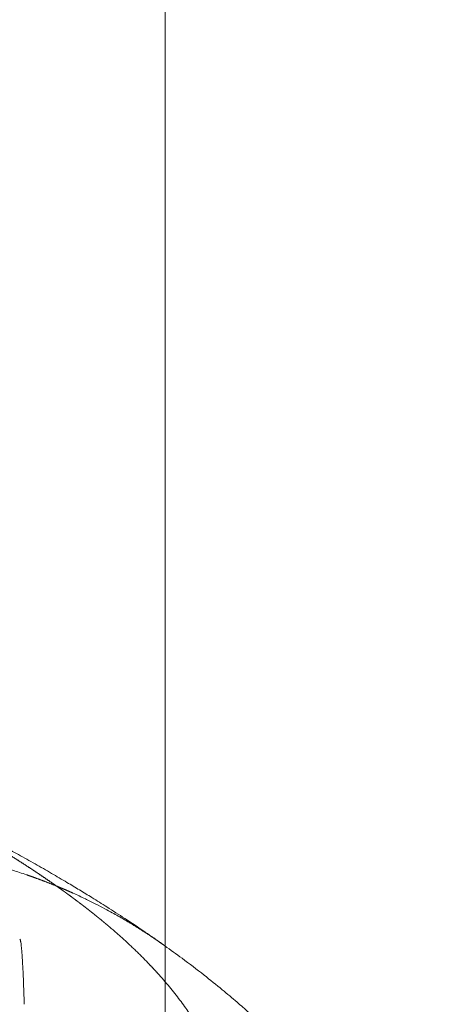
# Model space of a CAD drawing. Header units: millimetres. Extents: x 0 to 594, y 0 to 420.
# Tile 417 of 420: x 516 to 526, y 140 to 163. Entities that reach past the tile are written whole.
import ezdxf

# ---------------------------------------------------------------- set-up
doc = ezdxf.new("R2010")
doc.units = ezdxf.units.MM
doc.layers.add('1', color=7, linetype='Continuous', true_color=0xffffff)
doc.styles.add('Arial Unicode MS', font='txt')
doc.dimstyles.get("Standard").update_dxf_attribs({"dimtxt": 0.18, "dimasz": 0.18, "dimexe": 0.18, "dimexo": 0.0625, "dimgap": 0.09, "dimtad": 0, "dimtih": 1, "dimtoh": 1, "dimdec": 4, "dimzin": 0, "dimdsep": 46, "dimtxsty": 'Standard', "dimcen": 0.09, "dimadec": 0, "dimazin": 0, "dimtfac": 1, "dimtdec": 4, "dimtofl": 0, "dimtmove": 0, "dimatfit": 3, "dimfxl": 0, "dimtolj": 1, "dimtzin": 0, "dimarcsym": 0})

# ---------------------------------------------------------------- blocks, each defined once
blk = doc.blocks.new('_U4')
at = {"layer": '1', "color": 18, "lineweight": 13}
for p, q in [((437.936, 115.069), (437.936, 181.233)), ((519.436, 115.069), (519.436, 181.233)), ((437.936, 179.233), (472.602, 179.233)), ((519.436, 179.233), (484.769, 179.233))]:
    blk.add_line(p, q, dxfattribs=at)
at = {"layer": '1', "color": 18}
for points in [[(437.936, 179.233), (441.436, 180.171), (441.436, 178.295)], [(519.436, 179.233), (515.936, 178.295), (515.936, 180.171)]]:
    blk.add_solid(points, dxfattribs=at)
at = {"layer": '1', "color": 18, "linetype": 'Continuous', "lineweight": 13, "char_height": 3.5, "attachment_point": 7, "line_spacing_factor": 1.047437, "style": 'Arial Unicode MS'}
for s, insert in [('\\fArial Unicode MS|b0|i0;\\W1.0000;1.63', (474.288, 176.597)), ('\\fArial Unicode MS|b0|i0;\\W1.0000;DEFLATED TUBES WIDTH', (448.982, 169.538))]:
    blk.add_mtext(s, dxfattribs=dict(at, insert=insert))

msp = doc.modelspace()

# ---------------------------------------------------------------- linework, layer by layer
at = {"layer": '1', "color": 155, "linetype": 'Continuous', "lineweight": 13}
for points, knots in [([(519.36, 141.551), (519.231, 141.643), (518.945, 141.843), (518.512, 142.132), (518.091, 142.403), (517.734, 142.627), (517.424, 142.816), (517.108, 143.006), (516.762, 143.209), (516.382, 143.428), (516.003, 143.641), (515.642, 143.84), (515.317, 144.016), (515.005, 144.183), (514.676, 144.356), (514.296, 144.553), (513.864, 144.773), (513.407, 145.001), (512.925, 145.238), (512.45, 145.467), (512.034, 145.665), (511.788, 145.78), (511.696, 145.823)], [0, 0, 0, 0, 0.057348, 0.125474, 0.183962, 0.232887, 0.273827, 0.314914, 0.365068, 0.417096, 0.46987, 0.517455, 0.559786, 0.596943, 0.638571, 0.686913, 0.741957, 0.800619, 0.854781, 0.915439, 0.968458, 1, 1, 1, 1]), ([(516.882, 142.909), (516.876, 142.913), (516.864, 142.921), (516.846, 142.934), (516.828, 142.947), (516.81, 142.959), (516.792, 142.972), (516.774, 142.985), (516.755, 142.997), (516.737, 143.01), (516.719, 143.023), (516.7, 143.035), (516.682, 143.048), (516.664, 143.061), (516.645, 143.073), (516.627, 143.086), (516.608, 143.099), (516.589, 143.111), (516.571, 143.124), (516.552, 143.137), (516.533, 143.15), (516.515, 143.162), (516.496, 143.175), (516.477, 143.188), (516.458, 143.2), (516.439, 143.213), (516.42, 143.226), (516.401, 143.238), (516.382, 143.251), (516.363, 143.264), (516.344, 143.277), (516.325, 143.289), (516.305, 143.302), (516.286, 143.315), (516.267, 143.327), (516.247, 143.34), (516.228, 143.353), (516.208, 143.366), (516.189, 143.378), (516.169, 143.391), (516.15, 143.404), (516.13, 143.417), (516.11, 143.429), (516.09, 143.442), (516.071, 143.455), (516.051, 143.468), (516.031, 143.48), (516.011, 143.493), (515.991, 143.506), (515.971, 143.519), (515.951, 143.532), (515.931, 143.544), (515.911, 143.557), (515.89, 143.57), (515.87, 143.583), (515.85, 143.595), (515.83, 143.608), (515.809, 143.621), (515.789, 143.634), (515.77, 143.645), (515.753, 143.656), (515.737, 143.666), (515.721, 143.676), (515.706, 143.686), (515.69, 143.696), (515.674, 143.706), (515.658, 143.715), (515.642, 143.725), (515.626, 143.735), (515.611, 143.745), (515.595, 143.755), (515.579, 143.765), (515.563, 143.774), (515.547, 143.784), (515.531, 143.794), (515.515, 143.804), (515.499, 143.814), (515.483, 143.823), (515.467, 143.833), (515.451, 143.843), (515.435, 143.853), (515.419, 143.862), (515.404, 143.872), (515.388, 143.882), (515.372, 143.892), (515.356, 143.901), (515.34, 143.911), (515.324, 143.921), (515.308, 143.93), (515.292, 143.94), (515.276, 143.95), (515.26, 143.959), (515.244, 143.969), (515.228, 143.979), (515.212, 143.988), (515.196, 143.998), (515.18, 144.007), (515.164, 144.017), (515.148, 144.027), (515.132, 144.036), (515.116, 144.046), (515.101, 144.055), (515.085, 144.065), (515.069, 144.074), (515.053, 144.084), (515.037, 144.093), (515.021, 144.103), (515.005, 144.112), (514.989, 144.122), (514.973, 144.131), (514.957, 144.141), (514.941, 144.15), (514.925, 144.16), (514.909, 144.169), (514.893, 144.179), (514.877, 144.188), (514.861, 144.197), (514.846, 144.207), (514.83, 144.216), (514.814, 144.225), (514.798, 144.235), (514.782, 144.244), (514.766, 144.253), (514.75, 144.263), (514.734, 144.272), (514.718, 144.281), (514.702, 144.291), (514.686, 144.3), (514.67, 144.309), (514.654, 144.318), (514.638, 144.328), (514.622, 144.337), (514.607, 144.346), (514.591, 144.355), (514.58, 144.361), (514.575, 144.364)], [0, 0, 0, 0, 0.008621, 0.017242, 0.025863, 0.034483, 0.043104, 0.051725, 0.060346, 0.068966, 0.077587, 0.086208, 0.094828, 0.103449, 0.11207, 0.12069, 0.129311, 0.137931, 0.146552, 0.155173, 0.163793, 0.172414, 0.181035, 0.189655, 0.198276, 0.206896, 0.215517, 0.224138, 0.232758, 0.241379, 0.25, 0.25862, 0.267241, 0.275862, 0.284483, 0.293103, 0.301724, 0.310345, 0.318966, 0.327587, 0.336207, 0.344828, 0.353449, 0.36207, 0.37069, 0.379311, 0.387932, 0.396553, 0.405173, 0.413794, 0.422415, 0.431035, 0.439656, 0.448277, 0.456897, 0.465518, 0.474139, 0.482759, 0.49138, 0.5, 0.506667, 0.513334, 0.52, 0.526667, 0.533334, 0.54, 0.546667, 0.553333, 0.56, 0.566667, 0.573333, 0.58, 0.586667, 0.593333, 0.6, 0.606666, 0.613333, 0.62, 0.626666, 0.633333, 0.64, 0.646666, 0.653333, 0.66, 0.666666, 0.673333, 0.68, 0.686666, 0.693333, 0.7, 0.706666, 0.713333, 0.72, 0.726666, 0.733333, 0.74, 0.746667, 0.753333, 0.76, 0.766667, 0.773333, 0.78, 0.786667, 0.793333, 0.8, 0.806667, 0.813333, 0.82, 0.826667, 0.833333, 0.84, 0.846667, 0.853333, 0.86, 0.866667, 0.873333, 0.88, 0.886667, 0.893333, 0.9, 0.906667, 0.913333, 0.92, 0.926667, 0.933333, 0.94, 0.946667, 0.953333, 0.96, 0.966667, 0.973333, 0.98, 0.986667, 0.993333, 1, 1, 1, 1]), ([(514.856, 143.545), (514.884, 143.538), (515.01, 143.51), (515.238, 143.454), (515.543, 143.372), (515.858, 143.279), (516.076, 143.208), (516.193, 143.168), (516.207, 143.163), (516.221, 143.158), (516.236, 143.153), (516.251, 143.148), (516.265, 143.143), (516.281, 143.137), (516.296, 143.132), (516.311, 143.126), (516.327, 143.121), (516.343, 143.115), (516.359, 143.11), (516.375, 143.104), (516.391, 143.098), (516.408, 143.092), (516.425, 143.086), (516.442, 143.079), (516.459, 143.073), (516.476, 143.067), (516.494, 143.06), (516.511, 143.054), (516.529, 143.047), (516.547, 143.04), (516.566, 143.033), (516.584, 143.026), (516.603, 143.019), (516.622, 143.012), (516.64, 143.005), (516.66, 142.997), (516.679, 142.99), (516.698, 142.982), (516.718, 142.975), (516.738, 142.967), (516.758, 142.959), (516.778, 142.951), (516.799, 142.943), (516.819, 142.934), (516.84, 142.926), (516.861, 142.917), (516.875, 142.912), (516.882, 142.909)], [0, 0, 0, 0, 0.040268, 0.182785, 0.331341, 0.485955, 0.64665, 0.653592, 0.660632, 0.667768, 0.675002, 0.682332, 0.689759, 0.697284, 0.704905, 0.712623, 0.720437, 0.728349, 0.736358, 0.744464, 0.752667, 0.760966, 0.769363, 0.777856, 0.786447, 0.795135, 0.803919, 0.812801, 0.821779, 0.830855, 0.840028, 0.849298, 0.858664, 0.868128, 0.877689, 0.887348, 0.897103, 0.906955, 0.916905, 0.926951, 0.937095, 0.947336, 0.957675, 0.96811, 0.978643, 0.989273, 1, 1, 1, 1]), ([(516.882, 142.909), (516.886, 142.907), (516.894, 142.904), (516.906, 142.899), (516.918, 142.894), (516.93, 142.889), (516.942, 142.884), (516.954, 142.879), (516.966, 142.874), (516.979, 142.869), (516.991, 142.864), (517.003, 142.858), (517.016, 142.853), (517.028, 142.848), (517.041, 142.842), (517.054, 142.837), (517.066, 142.832), (517.079, 142.826), (517.092, 142.821), (517.104, 142.815), (517.117, 142.81), (517.13, 142.804), (517.143, 142.798), (517.156, 142.793), (517.169, 142.787), (517.183, 142.781), (517.196, 142.775), (517.209, 142.77), (517.222, 142.764), (517.236, 142.758), (517.249, 142.752), (517.262, 142.746), (517.367, 142.699), (517.55, 142.614), (517.797, 142.492), (518.008, 142.382), (518.183, 142.287), (518.296, 142.224), (518.358, 142.189), (518.381, 142.176), (518.403, 142.163), (518.426, 142.15), (518.449, 142.137), (518.471, 142.124), (518.494, 142.11), (518.516, 142.097), (518.538, 142.084), (518.561, 142.071), (518.583, 142.058), (518.605, 142.044), (518.627, 142.031), (518.649, 142.018), (518.67, 142.005), (518.692, 141.991), (518.714, 141.978), (518.735, 141.965), (518.756, 141.952), (518.778, 141.938), (518.799, 141.925), (518.82, 141.912), (518.841, 141.898), (518.862, 141.885), (518.883, 141.872), (518.904, 141.859), (518.925, 141.845), (518.946, 141.832), (518.966, 141.819), (518.987, 141.805), (519.007, 141.792), (519.027, 141.779), (519.048, 141.765), (519.068, 141.752), (519.088, 141.739), (519.108, 141.725), (519.128, 141.712), (519.148, 141.699), (519.167, 141.685), (519.187, 141.672), (519.207, 141.659), (519.226, 141.645), (519.246, 141.632), (519.265, 141.619), (519.284, 141.605), (519.303, 141.592), (519.323, 141.579), (519.342, 141.565), (519.361, 141.552), (519.379, 141.539), (519.398, 141.525), (519.417, 141.512), (519.429, 141.503), (519.436, 141.499)], [0, 0, 0, 0, 0.004397, 0.008816, 0.013257, 0.01772, 0.022205, 0.026712, 0.031242, 0.035794, 0.040368, 0.044964, 0.049583, 0.054223, 0.058886, 0.063571, 0.068278, 0.073008, 0.077759, 0.082533, 0.087329, 0.092147, 0.096987, 0.10185, 0.106735, 0.111642, 0.116571, 0.121523, 0.126497, 0.131493, 0.136511, 0.141551, 0.146614, 0.254086, 0.34848, 0.429776, 0.497951, 0.55298, 0.56202, 0.571037, 0.58003, 0.589, 0.597947, 0.606871, 0.615771, 0.624648, 0.633501, 0.642332, 0.651139, 0.659922, 0.668683, 0.67742, 0.686134, 0.694824, 0.703492, 0.712136, 0.720756, 0.729354, 0.737928, 0.746479, 0.755006, 0.76351, 0.771991, 0.780449, 0.788883, 0.797295, 0.805682, 0.814047, 0.822388, 0.830706, 0.839001, 0.847272, 0.85552, 0.863745, 0.871946, 0.880124, 0.888279, 0.896411, 0.904519, 0.912604, 0.920666, 0.928704, 0.936719, 0.944711, 0.952679, 0.960624, 0.968546, 0.976445, 0.98432, 0.992172, 1, 1, 1, 1]), ([(516.882, 142.909), (516.885, 142.907), (516.891, 142.902), (516.9, 142.896), (516.91, 142.889), (516.919, 142.883), (516.928, 142.876), (516.937, 142.87), (516.946, 142.863), (516.955, 142.857), (516.964, 142.85), (516.974, 142.844), (516.983, 142.838), (516.992, 142.831), (517.001, 142.825), (517.01, 142.818), (517.019, 142.812), (517.028, 142.805), (517.037, 142.799), (517.046, 142.792), (517.055, 142.786), (517.064, 142.779), (517.073, 142.773), (517.082, 142.766), (517.091, 142.76), (517.1, 142.753), (517.109, 142.747), (517.118, 142.74), (517.126, 142.734), (517.135, 142.727), (517.144, 142.721), (517.153, 142.715), (517.162, 142.708), (517.171, 142.702), (517.18, 142.695), (517.188, 142.689), (517.197, 142.682), (517.206, 142.676), (517.215, 142.669), (517.224, 142.663), (517.232, 142.656), (517.241, 142.65), (517.25, 142.643), (517.259, 142.637), (517.267, 142.63), (517.276, 142.624), (517.285, 142.618), (517.293, 142.611), (517.302, 142.605), (517.311, 142.598), (517.319, 142.592), (517.328, 142.585), (517.337, 142.579), (517.345, 142.572), (517.354, 142.566), (517.363, 142.559), (517.371, 142.553), (517.38, 142.547), (517.388, 142.54), (517.397, 142.534), (517.405, 142.527), (517.414, 142.521), (517.422, 142.514), (517.431, 142.508), (517.439, 142.501), (517.448, 142.495), (517.456, 142.488), (517.465, 142.482), (517.473, 142.476), (517.482, 142.469), (517.49, 142.463), (517.499, 142.456), (517.507, 142.45), (517.515, 142.443), (517.524, 142.437), (517.532, 142.43), (517.541, 142.424), (517.549, 142.418), (517.557, 142.411), (517.566, 142.405), (517.574, 142.398), (517.582, 142.392), (517.591, 142.385), (517.599, 142.379), (517.607, 142.372), (517.615, 142.366), (517.624, 142.36), (517.632, 142.353), (517.64, 142.347), (517.648, 142.34), (517.656, 142.334), (517.665, 142.327), (517.673, 142.321), (517.681, 142.315), (517.689, 142.308), (517.697, 142.302), (517.705, 142.295), (517.714, 142.289), (517.722, 142.282), (517.73, 142.276), (517.738, 142.27), (517.746, 142.263), (517.754, 142.257), (517.762, 142.25), (517.77, 142.244), (517.778, 142.237), (517.786, 142.231), (517.794, 142.225), (517.802, 142.218), (517.81, 142.212), (517.818, 142.205), (517.826, 142.199), (517.834, 142.192), (517.842, 142.186), (517.85, 142.18), (517.858, 142.173), (517.866, 142.167), (517.874, 142.16), (517.882, 142.154), (517.889, 142.148), (517.897, 142.141), (517.905, 142.135), (517.913, 142.128), (517.921, 142.122), (517.929, 142.115), (517.937, 142.109), (517.944, 142.103), (517.952, 142.096), (517.96, 142.09), (517.968, 142.083), (517.975, 142.077), (517.983, 142.071), (517.991, 142.064), (517.999, 142.058), (518.006, 142.051), (518.014, 142.045), (518.022, 142.039), (518.029, 142.032), (518.037, 142.026), (518.045, 142.019), (518.052, 142.013), (518.06, 142.007), (518.068, 142), (518.075, 141.994), (518.083, 141.987), (518.09, 141.981), (518.098, 141.975), (518.131, 141.946), (518.19, 141.896), (518.273, 141.825), (518.354, 141.753), (518.434, 141.682), (518.512, 141.61), (518.589, 141.539), (518.664, 141.468), (518.738, 141.397), (518.811, 141.326), (518.882, 141.256), (518.952, 141.186), (519.02, 141.116), (519.068, 141.065), (519.098, 141.033), (519.11, 141.021), (519.122, 141.008), (519.134, 140.995), (519.146, 140.983), (519.158, 140.97), (519.169, 140.958), (519.181, 140.945), (519.193, 140.933), (519.204, 140.92), (519.216, 140.907), (519.227, 140.895), (519.238, 140.882), (519.25, 140.87), (519.261, 140.857), (519.272, 140.845), (519.284, 140.832), (519.295, 140.82), (519.306, 140.808), (519.317, 140.795), (519.328, 140.783), (519.339, 140.77), (519.35, 140.758), (519.361, 140.745), (519.372, 140.733), (519.382, 140.721), (519.393, 140.708), (519.404, 140.696), (519.414, 140.684), (519.425, 140.671), (519.432, 140.663), (519.436, 140.659)], [0, 0, 0, 0, 0.002815, 0.005629, 0.008444, 0.011258, 0.014073, 0.016887, 0.019702, 0.022516, 0.025331, 0.028145, 0.03096, 0.033774, 0.036589, 0.039403, 0.042218, 0.045032, 0.047847, 0.050661, 0.053476, 0.05629, 0.059105, 0.061919, 0.064734, 0.067548, 0.070363, 0.073177, 0.075992, 0.078807, 0.081621, 0.084436, 0.08725, 0.090065, 0.09288, 0.095695, 0.098509, 0.101324, 0.104139, 0.106954, 0.109768, 0.112583, 0.115398, 0.118213, 0.121027, 0.123842, 0.126657, 0.129472, 0.132287, 0.135101, 0.137916, 0.140731, 0.143546, 0.14636, 0.149175, 0.15199, 0.154805, 0.157619, 0.160434, 0.163249, 0.166063, 0.168878, 0.171693, 0.174507, 0.177322, 0.180137, 0.182951, 0.185766, 0.188581, 0.191395, 0.19421, 0.197024, 0.199839, 0.202654, 0.205468, 0.208283, 0.211097, 0.213912, 0.216727, 0.219541, 0.222356, 0.22517, 0.227985, 0.230799, 0.233614, 0.236429, 0.239243, 0.242058, 0.244872, 0.247687, 0.250501, 0.253316, 0.25613, 0.258945, 0.261759, 0.264574, 0.267389, 0.270203, 0.273018, 0.275832, 0.278647, 0.281461, 0.284276, 0.28709, 0.289905, 0.292719, 0.295534, 0.298348, 0.301163, 0.303977, 0.306792, 0.309606, 0.312421, 0.315235, 0.31805, 0.320865, 0.323679, 0.326494, 0.329308, 0.332123, 0.334937, 0.337752, 0.340567, 0.343381, 0.346196, 0.34901, 0.351825, 0.35464, 0.357454, 0.360269, 0.363083, 0.365898, 0.368713, 0.371527, 0.374342, 0.377157, 0.379971, 0.382786, 0.385601, 0.388415, 0.39123, 0.394045, 0.39686, 0.399674, 0.402489, 0.405304, 0.408119, 0.410934, 0.442546, 0.474158, 0.505767, 0.537375, 0.568984, 0.600594, 0.632204, 0.663815, 0.695426, 0.727037, 0.758647, 0.790257, 0.821867, 0.827613, 0.833359, 0.839106, 0.844852, 0.850598, 0.856344, 0.86209, 0.867836, 0.873583, 0.879329, 0.885075, 0.890821, 0.896567, 0.902314, 0.90806, 0.913806, 0.919552, 0.925298, 0.931045, 0.936791, 0.942537, 0.948283, 0.95403, 0.959776, 0.965522, 0.971268, 0.977015, 0.982761, 0.988507, 0.994254, 1, 1, 1, 1]), ([(516.127, 140.134), (516.125, 140.187), (516.122, 140.299), (516.116, 140.462), (516.112, 140.569), (516.109, 140.634), (516.109, 140.653), (516.108, 140.673), (516.107, 140.685), (516.107, 140.692), (516.106, 140.723), (516.105, 140.748), (516.102, 140.82), (516.098, 140.913), (516.091, 141.04), (516.085, 141.155), (516.078, 141.259), (516.071, 141.351), (516.065, 141.431), (516.058, 141.5), (516.051, 141.557), (516.046, 141.587), (516.043, 141.603), (516.042, 141.606), (516.041, 141.611), (516.041, 141.612), (516.04, 141.615), (516.039, 141.622), (516.037, 141.629), (516.034, 141.642), (516.029, 141.656), (516.023, 141.662), (516.021, 141.662), (516.02, 141.662)], [0, 0, 0, 0, 0.053332, 0.115635, 0.177938, 0.177938, 0.193514, 0.201302, 0.201302, 0.20909, 0.20909, 0.240242, 0.240242, 0.302545, 0.364848, 0.427152, 0.489455, 0.551759, 0.614062, 0.676365, 0.738669, 0.800972, 0.800972, 0.816548, 0.816548, 0.824336, 0.824336, 0.832124, 0.863275, 0.863275, 0.925579, 0.987882, 1, 1, 1, 1]), ([(526.035, 133.239), (526.014, 133.296), (525.965, 133.427), (525.883, 133.638), (525.787, 133.876), (525.665, 134.161), (525.524, 134.476), (525.347, 134.844), (525.141, 135.246), (524.91, 135.664), (524.676, 136.057), (524.461, 136.398), (524.27, 136.686), (524.077, 136.965), (523.863, 137.261), (523.607, 137.598), (523.318, 137.958), (522.984, 138.35), (522.608, 138.765), (522.198, 139.189), (521.79, 139.585), (521.43, 139.914), (521.098, 140.204), (520.752, 140.495), (520.325, 140.838), (519.878, 141.18), (519.563, 141.406), (519.427, 141.502)], [0, 0, 0, 0, 0.023605, 0.052422, 0.078475, 0.104726, 0.140189, 0.176369, 0.219125, 0.265789, 0.307806, 0.34452, 0.375912, 0.402169, 0.437587, 0.475095, 0.514699, 0.55812, 0.608559, 0.663306, 0.714352, 0.761293, 0.795532, 0.839024, 0.891727, 0.953553, 1, 1, 1, 1]), ([(519.436, 140.659), (519.436, 140.713), (519.436, 140.766), (519.436, 140.844), (519.436, 140.895), (519.436, 140.945), (519.436, 140.994), (519.436, 141.018), (519.436, 141.065), (519.436, 141.088), (519.436, 141.132), (519.436, 141.154), (519.436, 141.196), (519.436, 141.217), (519.436, 141.256), (519.436, 141.274), (519.436, 141.31), (519.436, 141.327), (519.436, 141.359), (519.436, 141.374), (519.436, 141.402), (519.436, 141.414), (519.436, 141.437), (519.436, 141.448), (519.436, 141.466), (519.436, 141.474), (519.436, 141.486), (519.436, 141.491), (519.436, 141.497), (519.436, 141.499), (519.436, 141.499)], [0, 0, 0, 0, 0.125, 0.125, 0.1875, 0.25, 0.25, 0.3125, 0.3125, 0.375, 0.375, 0.4375, 0.4375, 0.5, 0.5, 0.5625, 0.5625, 0.625, 0.625, 0.6875, 0.6875, 0.75, 0.75, 0.8125, 0.8125, 0.875, 0.875, 0.9375, 0.9375, 1, 1, 1, 1]), ([(519.436, 139.889), (519.436, 139.89), (519.436, 139.89), (519.436, 139.953), (519.436, 140.017), (519.436, 140.145), (519.436, 140.21), (519.436, 140.339), (519.436, 140.404), (519.436, 140.5), (519.436, 140.532), (519.436, 140.596), (519.436, 140.628), (519.436, 140.659)], [0, 0, 0, 0, 0.001996, 0.001996, 0.251497, 0.251497, 0.500998, 0.500998, 0.750499, 0.750499, 0.87525, 0.87525, 1, 1, 1, 1]), ([(519.436, 140.659), (519.481, 140.606), (519.525, 140.553), (519.611, 140.449), (519.652, 140.397), (519.772, 140.243), (519.847, 140.142), (519.951, 139.995), (519.984, 139.946), (520.021, 139.891), (520.026, 139.884), (520.03, 139.877)], [0, 0, 0, 0, 0.194137, 0.194137, 0.388274, 0.388274, 0.776548, 0.776548, 0.970685, 0.970685, 1, 1, 1, 1])]:
    msp.add_open_spline(points, degree=3, knots=knots, dxfattribs=at)

# ---------------------------------------------------------------- dimensions: what is measured, and where the dimension line sits
at = {"layer": '1', "color": 18, "linetype": 'Continuous', "lineweight": 13}
dim = msp.add_linear_dim(base=(519.436, 179.233), p1=(437.936, 115.069), p2=(519.436, 115.069), text=' <> \\P\\fArial Unicode MS|b0|i0;\\C18;{\\H1.00x;\\fArial Unicode MS|b0|i0;DEFLATED TUBES WIDTH\\fArial Unicode MS|b0|i0;}\\C18;', dimstyle='Standard', override={"dimtxt": 3.5, "dimasz": 3.5, "dimexe": 2, "dimexo": 0, "dimgap": 1.5, "dimtih": 1, "dimtoh": 1, "dimdec": 2, "dimlfac": 0.02, "dimdsep": 46, "dimlunit": 2, "dimtxsty": 'Arial Unicode MS', "dimsah": 1, "dimse1": 0, "dimse2": 0, "dimsd1": 0, "dimsd2": 0, "dimclrd": 18, "dimclre": 18, "dimclrt": 18, "dimtol": 0, "dimtm": -0.1, "dimtfac": 1, "dimtdec": 2, "dimtofl": 1, "dimtmove": 0, "dimlwd": 13, "dimlwe": 13}, dxfattribs=at)
dim.commit()
dim.dimension.update_dxf_attribs({"geometry": '_U4', "text_midpoint": (478.686, 179.233), "dimtype": 160})

doc.saveas('drawing.dxf')
